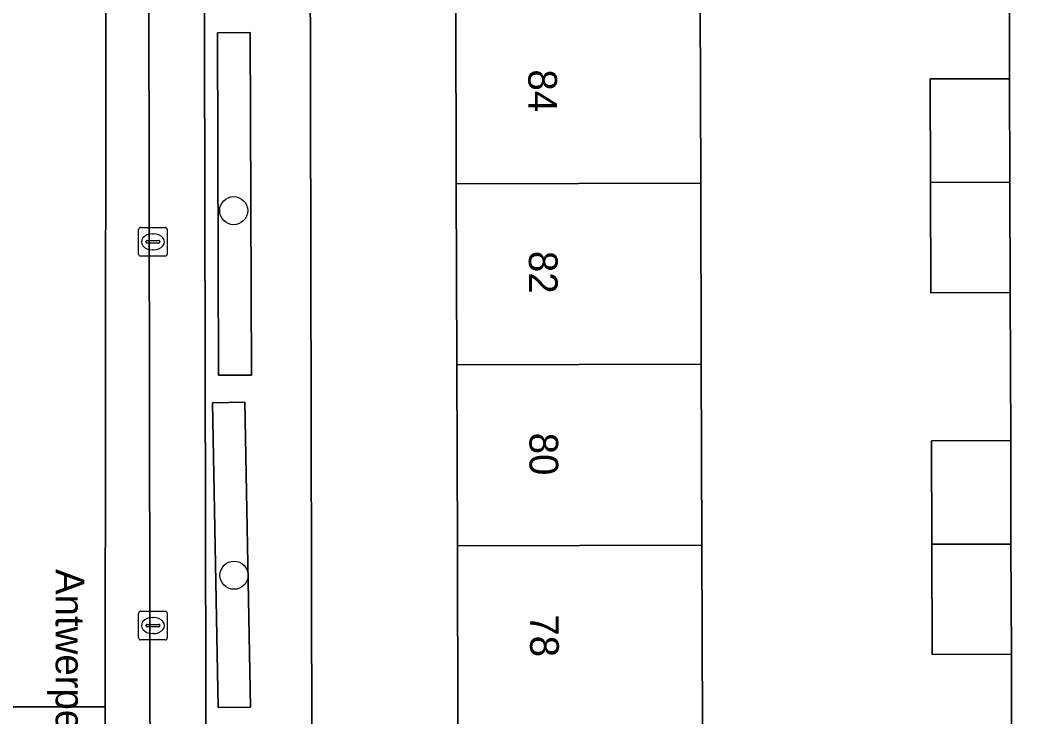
# Model space of a CAD drawing. Extents: x 160732 to 162107, y 387428 to 388479.
# Drawn here: x 161302.41 to 161337.54, y 388157.87 to 388182.13 of the extents above; entities that cross this region are included whole.
import ezdxf

# ---------------------------------------------------------------- set-up
doc = ezdxf.new("R2010")
doc.units = 0
for name, color, linetype in [('IMGEO_Boom', 7, 'Continuous'), ('IMGEO_Erf', 7, 'Continuous'), ('IMGEO_Groenvoorziening', 7, 'Continuous'), ('IMGEO_Haag', 7, 'Continuous'), ('IMGEO_Kolk', 7, 'Continuous'), ('IMGEO_Openbare_ruimte_label', 7, 'Continuous'), ('IMGEO_Pand', 7, 'Continuous'), ('IMGEO_Pand_nummerreeks', 7, 'Continuous'), ('IMGEO_Parkeervlak_open', 7, 'Continuous'), ('IMGEO_Rijbaan_lokaal_gesloten', 7, 'Continuous'), ('IMGEO_Rijbaan_lokaal_open', 7, 'Continuous'), ('IMGEO_Voetpad_open', 7, 'Continuous')]:
    doc.layers.add(name, color=color, linetype=linetype)

msp = doc.modelspace()

# ---------------------------------------------------------------- linework, layer by layer
at = {"layer": 'IMGEO_Boom'}
for centre in [(161309.848, 388175.5), (161309.859, 388162.801)]:
    msp.add_circle(centre, 0.489, dxfattribs=at)
at = {"layer": 'IMGEO_Erf'}
for points in [[(161334.103, 388180.088), (161336.864, 388180.096), (161336.847, 388185.258), (161334.087, 388185.249), (161334.075, 388189.089), (161334.063, 388192.694), (161336.824, 388192.702), (161336.832, 388198.166), (161334.128, 388198.166), (161334.128, 388201.696), (161334.128, 388207.999), (161336.832, 388207.999), (161336.832, 388210.202), (161334.128, 388210.183), (161334.102, 388213.958), (161336.807, 388213.977), (161336.8, 388215.303), (161318.558, 388215.203), (161314.418, 388215.186)], [(161312.453, 388213.235), (161312.6, 388140)], [(161314.465, 388138.324), (161336.971, 388138.331), (161336.968, 388147.441), (161334.208, 388147.432), (161334.196, 388151.272), (161334.184, 388154.877), (161336.945, 388154.885), (161336.927, 388160.047), (161334.167, 388160.038), (161334.155, 388163.878), (161334.143, 388167.483), (161336.904, 388167.491), (161336.887, 388172.652), (161334.127, 388172.643), (161334.115, 388176.483), (161334.103, 388180.088)]]:
    msp.add_lwpolyline(points, dxfattribs=at)
msp.add_lwpolyline([(161326.149, 388163.853), (161326.169, 388157.55), (161326.19, 388151.247), (161326.21, 388144.824), (161317.699, 388144.797), (161317.679, 388151.22), (161317.658, 388157.523), (161317.638, 388163.826), (161317.618, 388170.128), (161317.598, 388176.431), (161317.578, 388182.734), (161317.558, 388189.037), (161317.538, 388195.34), (161317.518, 388201.643), (161317.497, 388207.946), (161317.477, 388214.369), (161325.988, 388214.396), (161326.008, 388207.973), (161326.029, 388201.67), (161326.049, 388195.367), (161326.069, 388189.064), (161326.089, 388182.761), (161326.109, 388176.458), (161326.129, 388170.156)], close=True, dxfattribs=at)
at = {"layer": 'IMGEO_Groenvoorziening'}
for points in [[(161310.468, 388169.77), (161310.426, 388181.7), (161309.278, 388181.696), (161309.321, 388169.765)], [(161310.436, 388158.211), (161310.235, 388168.834), (161309.104, 388168.812), (161309.305, 388158.19)]]:
    msp.add_lwpolyline(points, close=True, dxfattribs=at)
at = {"layer": 'IMGEO_Haag'}
for points in [[(161310.468, 388169.77), (161310.426, 388181.7), (161309.278, 388181.696), (161309.321, 388169.765)], [(161310.436, 388158.211), (161310.235, 388168.834), (161309.104, 388168.812), (161309.305, 388158.19)]]:
    msp.add_lwpolyline(points, close=True, dxfattribs=at)
at = {"layer": 'IMGEO_Kolk'}
for p, q in [((161306.533, 388173.989), (161306.533, 388174.841)), ((161306.608, 388174.915), (161307.46, 388174.915)), ((161307.021, 388174.695), (161307.046, 388174.695)), ((161307.534, 388174.841), (161307.534, 388173.989)), ((161306.792, 388174.409), (161306.792, 388174.421)), ((161307.23, 388174.372), (161306.832, 388174.372)), ((161306.835, 388174.458), (161307.233, 388174.458)), ((161307.276, 388174.421), (161307.276, 388174.409)), ((161307.044, 388174.135), (161307.019, 388174.135)), ((161307.46, 388173.915), (161306.608, 388173.915)), ((161306.534, 388160.622), (161306.534, 388161.474)), ((161306.609, 388161.548), (161307.461, 388161.548)), ((161307.535, 388161.474), (161307.535, 388160.622)), ((161306.793, 388161.042), (161306.793, 388161.054)), ((161307.231, 388161.005), (161306.833, 388161.005)), ((161306.836, 388161.091), (161307.234, 388161.091)), ((161307.022, 388161.328), (161307.047, 388161.328)), ((161307.277, 388161.054), (161307.277, 388161.042)), ((161307.045, 388160.768), (161307.02, 388160.768)), ((161307.461, 388160.548), (161306.609, 388160.548))]:
    msp.add_line(p, q, dxfattribs=at)
for points in [[(161306.533, 388173.989), (161306.533, 388174.841)], [(161306.608, 388174.915), (161307.46, 388174.915)], [(161307.534, 388174.841), (161307.534, 388173.989)], [(161307.46, 388173.915), (161306.608, 388173.915)], [(161306.534, 388160.622), (161306.534, 388161.474)], [(161306.609, 388161.548), (161307.461, 388161.548)], [(161307.535, 388161.474), (161307.535, 388160.622)], [(161307.461, 388160.548), (161306.609, 388160.548)]]:
    msp.add_lwpolyline(points, dxfattribs=at)
for centre, radius, start, end in [((161306.61, 388174.839), 0.0765, 91.552, 178.448), ((161306.61, 388174.839), 0.0765, 91.552, 178.448), ((161307.458, 388174.839), 0.0765, 1.552, 88.448), ((161307.458, 388174.839), 0.0765, 1.552, 88.448), ((161306.832, 388174.418), 0.0403, 85.8775, 175.7526), ((161306.829, 388174.408), 0.0366, 178.938, 274.7102), ((161307.233, 388174.415), 0.043, 264.8664, 352.4533), ((161307.237, 388174.42), 0.0386, 1.7309, 96.639), ((161306.61, 388173.991), 0.0765, 181.552, 268.448), ((161306.61, 388173.991), 0.0765, 181.552, 268.448), ((161307.458, 388173.991), 0.0765, 271.552, 358.448), ((161307.458, 388173.991), 0.0765, 271.552, 358.448), ((161306.611, 388161.472), 0.0765, 91.552, 178.448), ((161306.611, 388161.472), 0.0765, 91.552, 178.448), ((161307.459, 388161.472), 0.0765, 1.552, 88.448), ((161307.459, 388161.472), 0.0765, 1.552, 88.448), ((161306.833, 388161.051), 0.0403, 85.8775, 175.7526), ((161306.83, 388161.041), 0.0366, 178.938, 274.7102), ((161307.234, 388161.048), 0.043, 264.8664, 352.4533), ((161307.238, 388161.053), 0.0386, 1.7309, 96.639), ((161306.611, 388160.624), 0.0765, 181.552, 268.448), ((161306.611, 388160.624), 0.0765, 181.552, 268.448), ((161307.459, 388160.624), 0.0765, 271.552, 358.448), ((161307.459, 388160.624), 0.0765, 271.552, 358.448)]:
    msp.add_arc(centre, radius, start, end, dxfattribs=at)
for centre, major_axis, ratio, start_param, end_param in [((161307.02, 388174.415), (-0.387, 0.002), 0.722429, 4.712389, 7.853982), ((161307.045, 388174.415), (-0.39, 0.002), 0.717154, 1.570796, 4.712389), ((161307.021, 388161.048), (-0.387, 0.002), 0.722429, 4.712389, 7.853982), ((161307.046, 388161.048), (-0.39, 0.002), 0.717154, 1.570796, 4.712389)]:
    msp.add_ellipse(centre, major_axis=major_axis, ratio=ratio, start_param=start_param, end_param=end_param, dxfattribs=at)
at = {"layer": 'IMGEO_Pand'}
for points in [[(161326.109, 388176.458), (161326.089, 388182.761), (161317.578, 388182.734), (161317.598, 388176.431)], [(161336.864, 388180.096), (161334.103, 388180.088), (161334.115, 388176.483), (161336.875, 388176.492)], [(161317.598, 388176.431), (161317.618, 388170.128), (161326.129, 388170.156), (161326.109, 388176.458)], [(161334.127, 388172.643), (161336.887, 388172.652), (161336.875, 388176.492), (161334.115, 388176.483)], [(161317.618, 388170.128), (161317.638, 388163.826), (161326.149, 388163.853), (161326.129, 388170.156)], [(161336.904, 388167.491), (161334.143, 388167.483), (161334.155, 388163.878), (161336.915, 388163.887)], [(161326.169, 388157.55), (161326.149, 388163.853), (161317.638, 388163.826), (161317.658, 388157.523)], [(161334.167, 388160.038), (161336.927, 388160.047), (161336.915, 388163.887), (161334.155, 388163.878)]]:
    msp.add_lwpolyline(points, close=True, dxfattribs=at)
at = {"layer": 'IMGEO_Parkeervlak_open'}
for points in [[(161306.847, 388212.73), (161307.047, 388087.977)], [(161309.014, 388091.217), (161308.778, 388209.754)]]:
    msp.add_lwpolyline(points, dxfattribs=at)
at = {"layer": 'IMGEO_Rijbaan_lokaal_gesloten'}
for points in [[(161301.782, 388158.214), (161305.369, 388158.215), (161305.426, 388213.64), (161301.782, 388213.646)], [(161307.047, 388087.977), (161306.847, 388212.73), (161306.826, 388213.638), (161305.426, 388213.64), (161305.369, 388158.215), (161305.432, 388139.667), (161305.805, 388087.926), (161307.047, 388087.929)]]:
    msp.add_lwpolyline(points, close=True, dxfattribs=at)
at = {"layer": 'IMGEO_Rijbaan_lokaal_open'}
for points in [[(161305.369, 388158.215), (161301.782, 388158.214), (161300.369, 388158.214)], [(161300.417, 388141.607), (161300.431, 388139.603), (161302.072, 388139.624), (161305.432, 388139.667), (161305.369, 388158.215)]]:
    msp.add_lwpolyline(points, dxfattribs=at)
at = {"layer": 'IMGEO_Voetpad_open'}
for points in [[(161312.6, 388140), (161312.453, 388213.235)], [(161308.778, 388209.754), (161309.014, 388091.217)], [(161336.847, 388185.258), (161336.864, 388180.096), (161336.875, 388176.492), (161336.887, 388172.652), (161336.904, 388167.491), (161336.915, 388163.887), (161336.927, 388160.047), (161336.945, 388154.885), (161336.956, 388151.281), (161336.968, 388147.441), (161336.971, 388138.331), (161338.524, 388138.331), (161338.504, 388144.666), (161338.492, 388148.455), (161338.275, 388148.455), (161338.262, 388191.46)]]:
    msp.add_lwpolyline(points, dxfattribs=at)
for points in [[(161310.468, 388169.77), (161309.321, 388169.765), (161309.278, 388181.696), (161310.426, 388181.7)], [(161310.436, 388158.211), (161309.305, 388158.19), (161309.104, 388168.812), (161310.235, 388168.834)]]:
    msp.add_lwpolyline(points, close=True, dxfattribs=at)

# ---------------------------------------------------------------- texts
at = {"layer": 'IMGEO_Openbare_ruimte_label'}
msp.add_text('Antwerpenlaan', height=1, rotation=270.0573, dxfattribs=at).set_placement((161303.644, 388163.019))
at = {"layer": 'IMGEO_Pand_nummerreeks'}
for s, p in [('84', (161320.105, 388180.417)), ('82', (161320.125, 388174.096)), ('80', (161320.145, 388167.765)), ('78', (161320.166, 388161.44))]:
    msp.add_text(s, height=1, rotation=270.1828, dxfattribs=at).set_placement(p)

doc.saveas('drawing.dxf')
